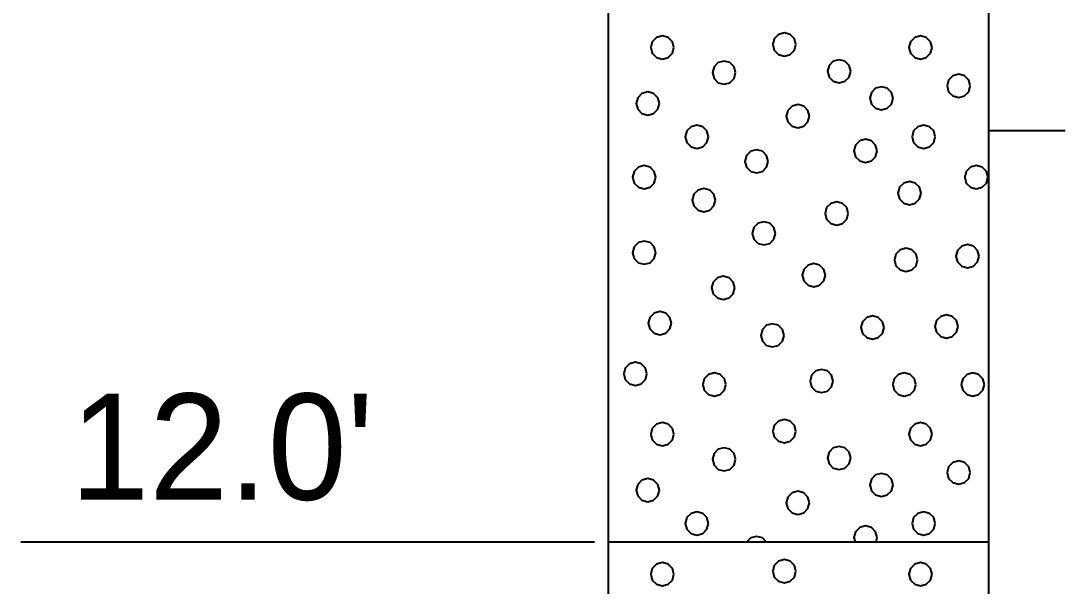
# Model space of a CAD drawing. Extents: x -76 to 974, y -1080 to -735.
# Drawn here: x 317.33 to 324.19, y -941.67 to -937.96 of the extents above; entities that cross this region are included whole.
import ezdxf

# ---------------------------------------------------------------- set-up
doc = ezdxf.new("R2010")
doc.units = 0
doc.header["$LTSCALE"] = 0.36
doc.layers.add('27', color=7, linetype='Continuous', lineweight=40)

msp = doc.modelspace()

# ---------------------------------------------------------------- linework, layer by layer
at = {"layer": '27'}
for p, q in [((321.1855, -935.3789), (321.1855, -941.3789)), ((323.6855, -941.3789), (323.6855, -935.3789)), ((324.1855, -938.6789), (323.6855, -938.6789)), ((317.3293, -941.3789), (321.0966, -941.3789)), ((321.1855, -941.3789), (323.6855, -941.3789)), ((321.1855, -941.3789), (321.1855, -946.3789)), ((323.6855, -946.3789), (323.6855, -941.3789))]:
    msp.add_line(p, q, dxfattribs=at)
for points in [[(321.6174, -938.1316), (321.6072, -938.0935), (321.5793, -938.0656), (321.5412, -938.0554), (321.5031, -938.0656), (321.4752, -938.0935), (321.465, -938.1316), (321.4752, -938.1697), (321.5031, -938.1975), (321.5412, -938.2078), (321.5793, -938.1975), (321.6072, -938.1697)], [(322.4184, -938.112), (322.4082, -938.0739), (322.3803, -938.046), (322.3422, -938.0358), (322.3041, -938.046), (322.2762, -938.0739), (322.266, -938.112), (322.2762, -938.1501), (322.3041, -938.178), (322.3422, -938.1882), (322.3803, -938.178), (322.4082, -938.1501)], [(323.312, -938.1316), (323.3018, -938.0935), (323.2739, -938.0656), (323.2358, -938.0554), (323.1977, -938.0656), (323.1699, -938.0935), (323.1596, -938.1316), (323.1699, -938.1697), (323.1977, -938.1976), (323.2358, -938.2078), (323.2739, -938.1976), (323.3018, -938.1697)], [(322.0224, -938.2968), (322.0122, -938.2587), (321.9843, -938.2308), (321.9462, -938.2206), (321.9081, -938.2308), (321.8802, -938.2587), (321.87, -938.2968), (321.8802, -938.3349), (321.9081, -938.3628), (321.9462, -938.373), (321.9843, -938.3628), (322.0122, -938.3349)], [(322.7775, -938.2878), (322.7672, -938.2497), (322.7394, -938.2218), (322.7013, -938.2116), (322.6632, -938.2218), (322.6353, -938.2497), (322.6251, -938.2878), (322.6353, -938.3259), (322.6632, -938.3538), (322.7013, -938.364), (322.7394, -938.3538), (322.7672, -938.3259)], [(323.5629, -938.3837), (323.5527, -938.3456), (323.5248, -938.3177), (323.4867, -938.3075), (323.4486, -938.3177), (323.4207, -938.3456), (323.4105, -938.3837), (323.4207, -938.4218), (323.4486, -938.4497), (323.4867, -938.4599), (323.5248, -938.4497), (323.5527, -938.4218)], [(323.0557, -938.4651), (323.0455, -938.427), (323.0176, -938.3991), (322.9795, -938.3889), (322.9414, -938.3991), (322.9135, -938.427), (322.9033, -938.4651), (322.9135, -938.5032), (322.9414, -938.5311), (322.9795, -938.5413), (323.0176, -938.5311), (323.0455, -938.5032)], [(321.5213, -938.4994), (321.511, -938.4613), (321.4832, -938.4334), (321.4451, -938.4232), (321.407, -938.4334), (321.3791, -938.4613), (321.3689, -938.4994), (321.3791, -938.5375), (321.407, -938.5654), (321.4451, -938.5756), (321.4832, -938.5654), (321.511, -938.5375)], [(322.5073, -938.5826), (322.4971, -938.5445), (322.4692, -938.5166), (322.4311, -938.5064), (322.393, -938.5166), (322.3651, -938.5445), (322.3549, -938.5826), (322.3651, -938.6207), (322.393, -938.6486), (322.4311, -938.6588), (322.4692, -938.6486), (322.4971, -938.6207)], [(321.8442, -938.7181), (321.8339, -938.68), (321.8061, -938.6521), (321.768, -938.6419), (321.7299, -938.6521), (321.702, -938.68), (321.6918, -938.7181), (321.702, -938.7562), (321.7299, -938.7841), (321.768, -938.7943), (321.8061, -938.7841), (321.8339, -938.7562)], [(323.3328, -938.7181), (323.3226, -938.68), (323.2947, -938.6521), (323.2566, -938.6419), (323.2185, -938.6521), (323.1906, -938.68), (323.1804, -938.7181), (323.1906, -938.7562), (323.2185, -938.7841), (323.2566, -938.7943), (323.2947, -938.7841), (323.3226, -938.7562)], [(322.9514, -938.8109), (322.9412, -938.7728), (322.9133, -938.7449), (322.8752, -938.7347), (322.8371, -938.7449), (322.8092, -938.7728), (322.799, -938.8109), (322.8092, -938.849), (322.8371, -938.8769), (322.8752, -938.8871), (322.9133, -938.8769), (322.9412, -938.849)], [(322.2357, -938.8795), (322.2255, -938.8414), (322.1976, -938.8135), (322.1595, -938.8033), (322.1214, -938.8135), (322.0935, -938.8414), (322.0833, -938.8795), (322.0935, -938.9176), (322.1214, -938.9455), (322.1595, -938.9557), (322.1976, -938.9455), (322.2255, -938.9176)], [(321.4984, -938.9838), (321.4882, -938.9457), (321.4603, -938.9178), (321.4222, -938.9076), (321.3841, -938.9178), (321.3562, -938.9457), (321.346, -938.9838), (321.3562, -939.0219), (321.3841, -939.0497), (321.4222, -939.06), (321.4603, -939.0497), (321.4882, -939.0219)], [(323.6786, -938.9838), (323.6684, -938.9457), (323.6405, -938.9178), (323.6024, -938.9076), (323.5643, -938.9178), (323.5364, -938.9457), (323.5262, -938.9838), (323.5364, -939.0219), (323.5643, -939.0497), (323.6024, -939.06), (323.6405, -939.0497), (323.6684, -939.0219)], [(323.24, -939.088), (323.2298, -939.0499), (323.2019, -939.022), (323.1638, -939.0118), (323.1257, -939.022), (323.0978, -939.0499), (323.0876, -939.088), (323.0978, -939.1261), (323.1257, -939.154), (323.1638, -939.1642), (323.2019, -939.154), (323.2298, -939.1261)], [(321.8899, -939.1338), (321.8797, -939.0957), (321.8518, -939.0678), (321.8137, -939.0576), (321.7756, -939.0678), (321.7477, -939.0957), (321.7375, -939.1338), (321.7477, -939.1719), (321.7756, -939.1998), (321.8137, -939.21), (321.8518, -939.1998), (321.8797, -939.1719)], [(322.762, -939.2215), (322.7518, -939.1834), (322.7239, -939.1555), (322.6858, -939.1453), (322.6477, -939.1555), (322.6198, -939.1834), (322.6096, -939.2215), (322.6198, -939.2596), (322.6477, -939.2875), (322.6858, -939.2977), (322.7239, -939.2875), (322.7518, -939.2596)], [(322.284, -939.3524), (322.2738, -939.3143), (322.2459, -939.2864), (322.2078, -939.2762), (322.1697, -939.2864), (322.1418, -939.3143), (322.1316, -939.3524), (322.1418, -939.3905), (322.1697, -939.4184), (322.2078, -939.4286), (322.2459, -939.4184), (322.2738, -939.3905)], [(321.4984, -939.4796), (321.4882, -939.4415), (321.4603, -939.4136), (321.4222, -939.4034), (321.3841, -939.4136), (321.3562, -939.4415), (321.346, -939.4796), (321.3562, -939.5177), (321.3841, -939.5455), (321.4222, -939.5558), (321.4603, -939.5455), (321.4882, -939.5177)], [(323.6214, -939.5024), (323.6112, -939.4643), (323.5833, -939.4364), (323.5452, -939.4262), (323.5071, -939.4364), (323.4792, -939.4643), (323.469, -939.5024), (323.4792, -939.5405), (323.5071, -939.5684), (323.5452, -939.5786), (323.5833, -939.5684), (323.6112, -939.5405)], [(323.2171, -939.5266), (323.2069, -939.4885), (323.179, -939.4606), (323.1409, -939.4504), (323.1028, -939.4606), (323.0749, -939.4885), (323.0647, -939.5266), (323.0749, -939.5647), (323.1028, -939.5926), (323.1409, -939.6028), (323.179, -939.5926), (323.2069, -939.5647)], [(322.612, -939.627), (322.6018, -939.5889), (322.5739, -939.561), (322.5358, -939.5508), (322.4977, -939.561), (322.4698, -939.5889), (322.4596, -939.627), (322.4698, -939.6651), (322.4977, -939.693), (322.5358, -939.7032), (322.5739, -939.693), (322.6018, -939.6651)], [(322.017, -939.7109), (322.0068, -939.6728), (321.9789, -939.6449), (321.9408, -939.6347), (321.9027, -939.6449), (321.8749, -939.6728), (321.8646, -939.7109), (321.8749, -939.749), (321.9027, -939.7769), (321.9408, -939.7871), (321.9789, -939.7769), (322.0068, -939.749)], [(321.6013, -939.9423), (321.5911, -939.9042), (321.5632, -939.8763), (321.5251, -939.8661), (321.487, -939.8763), (321.4592, -939.9042), (321.4489, -939.9423), (321.4592, -939.9804), (321.487, -940.0083), (321.5251, -940.0185), (321.5632, -940.0083), (321.5911, -939.9804)], [(322.9972, -939.9715), (322.987, -939.9334), (322.9591, -939.9055), (322.921, -939.8953), (322.8829, -939.9055), (322.855, -939.9334), (322.8448, -939.9715), (322.855, -940.0096), (322.8829, -940.0375), (322.921, -940.0477), (322.9591, -940.0375), (322.987, -940.0096)], [(323.4828, -939.9639), (323.4726, -939.9258), (323.4447, -939.8979), (323.4066, -939.8877), (323.3685, -939.8979), (323.3406, -939.9258), (323.3304, -939.9639), (323.3406, -940.002), (323.3685, -940.0299), (323.4066, -940.0401), (323.4447, -940.0299), (323.4726, -940.002)], [(322.34, -940.0224), (322.3297, -939.9843), (322.3019, -939.9564), (322.2638, -939.9462), (322.2257, -939.9564), (322.1978, -939.9843), (322.1876, -940.0224), (322.1978, -940.0605), (322.2257, -940.0884), (322.2638, -940.0986), (322.3019, -940.0884), (322.3297, -940.0605)], [(321.4399, -940.2754), (321.4297, -940.2373), (321.4018, -940.2094), (321.3637, -940.1992), (321.3256, -940.2094), (321.2977, -940.2373), (321.2875, -940.2754), (321.2977, -940.3135), (321.3256, -940.3414), (321.3637, -940.3516), (321.4018, -940.3414), (321.4297, -940.3135)], [(322.6629, -940.3224), (322.6526, -940.2843), (322.6248, -940.2564), (322.5867, -940.2462), (322.5486, -940.2564), (322.5207, -940.2843), (322.5105, -940.3224), (322.5207, -940.3605), (322.5486, -940.3884), (322.5867, -940.3986), (322.6248, -940.3884), (322.6526, -940.3605)], [(321.9586, -940.3453), (321.9484, -940.3072), (321.9205, -940.2793), (321.8824, -940.2691), (321.8443, -940.2793), (321.8164, -940.3072), (321.8062, -940.3453), (321.8164, -940.3834), (321.8443, -940.4113), (321.8824, -940.4215), (321.9205, -940.4113), (321.9484, -940.3834)], [(323.2057, -940.3453), (323.1955, -940.3072), (323.1676, -940.2793), (323.1295, -940.2691), (323.0914, -940.2793), (323.0635, -940.3072), (323.0533, -940.3453), (323.0635, -940.3834), (323.0914, -940.4113), (323.1295, -940.4215), (323.1676, -940.4113), (323.1955, -940.3834)], [(323.6557, -940.3453), (323.6455, -940.3072), (323.6176, -940.2793), (323.5795, -940.2691), (323.5414, -940.2793), (323.5135, -940.3072), (323.5033, -940.3453), (323.5135, -940.3834), (323.5414, -940.4113), (323.5795, -940.4215), (323.6176, -940.4113), (323.6455, -940.3834)], [(321.6174, -940.6716), (321.6072, -940.6335), (321.5793, -940.6056), (321.5412, -940.5954), (321.5031, -940.6056), (321.4752, -940.6335), (321.465, -940.6716), (321.4752, -940.7097), (321.5031, -940.7375), (321.5412, -940.7478), (321.5793, -940.7375), (321.6072, -940.7097)], [(322.4184, -940.652), (322.4082, -940.6139), (322.3803, -940.586), (322.3422, -940.5758), (322.3041, -940.586), (322.2762, -940.6139), (322.266, -940.652), (322.2762, -940.6901), (322.3041, -940.718), (322.3422, -940.7282), (322.3803, -940.718), (322.4082, -940.6901)], [(323.312, -940.6716), (323.3018, -940.6335), (323.2739, -940.6056), (323.2358, -940.5954), (323.1977, -940.6056), (323.1699, -940.6335), (323.1596, -940.6716), (323.1699, -940.7097), (323.1977, -940.7376), (323.2358, -940.7478), (323.2739, -940.7376), (323.3018, -940.7097)], [(322.0224, -940.8368), (322.0122, -940.7987), (321.9843, -940.7708), (321.9462, -940.7606), (321.9081, -940.7708), (321.8802, -940.7987), (321.87, -940.8368), (321.8802, -940.8749), (321.9081, -940.9028), (321.9462, -940.913), (321.9843, -940.9028), (322.0122, -940.8749)], [(322.7775, -940.8278), (322.7672, -940.7897), (322.7394, -940.7618), (322.7013, -940.7516), (322.6632, -940.7618), (322.6353, -940.7897), (322.6251, -940.8278), (322.6353, -940.8659), (322.6632, -940.8938), (322.7013, -940.904), (322.7394, -940.8938), (322.7672, -940.8659)], [(323.5629, -940.9237), (323.5527, -940.8856), (323.5248, -940.8577), (323.4867, -940.8475), (323.4486, -940.8577), (323.4207, -940.8856), (323.4105, -940.9237), (323.4207, -940.9618), (323.4486, -940.9897), (323.4867, -940.9999), (323.5248, -940.9897), (323.5527, -940.9618)], [(323.0557, -941.0051), (323.0455, -940.967), (323.0176, -940.9391), (322.9795, -940.9289), (322.9414, -940.9391), (322.9135, -940.967), (322.9033, -941.0051), (322.9135, -941.0432), (322.9414, -941.0711), (322.9795, -941.0813), (323.0176, -941.0711), (323.0455, -941.0432)], [(321.5213, -941.0394), (321.511, -941.0013), (321.4832, -940.9734), (321.4451, -940.9632), (321.407, -940.9734), (321.3791, -941.0013), (321.3689, -941.0394), (321.3791, -941.0775), (321.407, -941.1054), (321.4451, -941.1156), (321.4832, -941.1054), (321.511, -941.0775)], [(322.5073, -941.1226), (322.4971, -941.0845), (322.4692, -941.0566), (322.4311, -941.0464), (322.393, -941.0566), (322.3651, -941.0845), (322.3549, -941.1226), (322.3651, -941.1607), (322.393, -941.1886), (322.4311, -941.1988), (322.4692, -941.1886), (322.4971, -941.1607)], [(321.8442, -941.2581), (321.8339, -941.22), (321.8061, -941.1921), (321.768, -941.1819), (321.7299, -941.1921), (321.702, -941.22), (321.6918, -941.2581), (321.702, -941.2962), (321.7299, -941.3241), (321.768, -941.3343), (321.8061, -941.3241), (321.8339, -941.2962)], [(323.3328, -941.2581), (323.3226, -941.22), (323.2947, -941.1921), (323.2566, -941.1819), (323.2185, -941.1921), (323.1906, -941.22), (323.1804, -941.2581), (323.1906, -941.2962), (323.2185, -941.3241), (323.2566, -941.3343), (323.2947, -941.3241), (323.3226, -941.2962)], [(322.9514, -941.3509), (322.9412, -941.3128), (322.9133, -941.2849), (322.8752, -941.2747), (322.8371, -941.2849), (322.8092, -941.3128), (322.799, -941.3509), (322.8066, -941.3789), (322.9439, -941.3789)], [(322.1976, -941.3535), (322.1595, -941.3433), (322.1214, -941.3535), (322.096, -941.3789), (322.223, -941.3789)], [(321.6174, -941.5916), (321.6072, -941.5535), (321.5793, -941.5256), (321.5412, -941.5154), (321.5031, -941.5256), (321.4752, -941.5535), (321.465, -941.5916), (321.4752, -941.6297), (321.5031, -941.6575), (321.5412, -941.6678), (321.5793, -941.6575), (321.6072, -941.6297)], [(322.4184, -941.572), (322.4082, -941.5339), (322.3803, -941.506), (322.3422, -941.4958), (322.3041, -941.506), (322.2762, -941.5339), (322.266, -941.572), (322.2762, -941.6101), (322.3041, -941.638), (322.3422, -941.6482), (322.3803, -941.638), (322.4082, -941.6101)], [(323.312, -941.5916), (323.3018, -941.5535), (323.2739, -941.5256), (323.2358, -941.5154), (323.1977, -941.5256), (323.1699, -941.5535), (323.1596, -941.5916), (323.1699, -941.6297), (323.1977, -941.6576), (323.2358, -941.6678), (323.2739, -941.6576), (323.3018, -941.6297)]]:
    msp.add_lwpolyline(points, close=True, dxfattribs=at)

# ---------------------------------------------------------------- texts
msp.add_text("12.0'", height=0.6976, dxfattribs=at).set_placement((317.6533, -941.1025))

doc.saveas('drawing.dxf')
